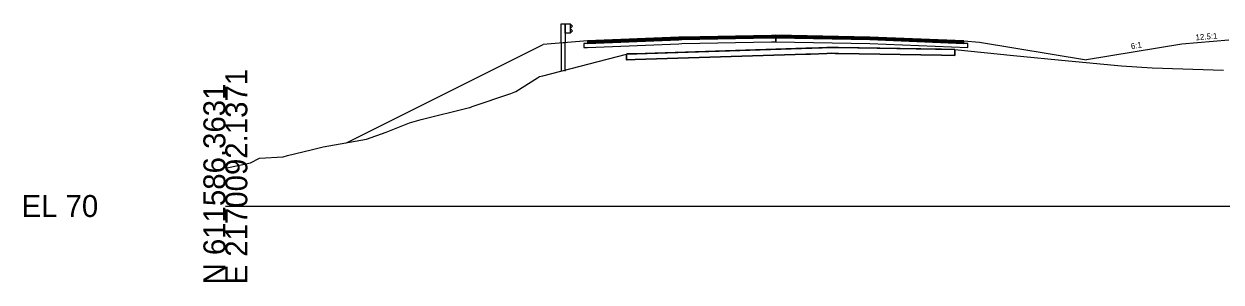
# Model space of a CAD drawing. Extents: x -26 to 1303, y -3010 to 12023.
# Drawn here: x 974.3 to 1127, y 2990.3 to 3023.2 of the extents above; entities that cross this region are included whole.
import ezdxf

# ---------------------------------------------------------------- set-up
doc = ezdxf.new("R2010")
doc.units = 0
for name, color, linetype in [('RD_GPK_XS_Cell', 7, 'Continuous'), ('RD_PD_Final_TrvlWay', 7, 'Continuous'), ('RD_XS_Base', 7, 'Continuous'), ('RD_XS_ExGround', 7, 'Continuous'), ('RD_XS_ExPaveRet', 7, 'Continuous'), ('RD_XS_GR', 7, 'Continuous'), ('RD_XS_Greenside', 7, 'Continuous'), ('RD_XS_Pave', 7, 'Continuous'), ('RD_XS_PaveOvlay_CP', 7, 'Continuous'), ('RD_XS_TieSlope', 7, 'Continuous'), ('RD_XS_TX_ShdSlope', 7, 'Continuous'), ('RD_XS_TX_Slope', 7, 'Continuous')]:
    doc.layers.add(name, color=color, linetype=linetype)

msp = doc.modelspace()

# ---------------------------------------------------------------- linework, layer by layer
at = {"layer": 'RD_GPK_XS_Cell'}
msp.add_line((1000, 3000), (1150, 3000), dxfattribs=at)
at = {"layer": 'RD_PD_Final_TrvlWay'}
msp.add_lwpolyline([(1043.33, 3017.21), (1043.33, 3020.82), (1042.83, 3020.78), (1042.83, 3017.21)], dxfattribs=at)
at = {"layer": 'RD_XS_Base'}
for p, q in [((1046.2, 3020.73), (1045.71, 3020.71)), ((1045.71, 3020.71), (1045.71, 3020.7)), ((1045.71, 3020.7), (1045.71, 3020.21)), ((1046.21, 3020.73), (1046.2, 3020.73)), ((1057.82, 3021.19), (1046.21, 3020.73)), ((1046.21, 3020.23), (1057.82, 3020.69)), ((1058.21, 3021.21), (1057.82, 3021.19)), ((1057.82, 3020.69), (1058.21, 3020.71)), ((1069.67, 3021.44), (1058.21, 3021.21)), ((1058.21, 3020.71), (1069.67, 3020.94)), ((1070.21, 3021.45), (1069.67, 3021.44)), ((1069.67, 3020.94), (1070.21, 3020.95)), ((1070.21, 3021.6), (1070.21, 3021.61)), ((1070.21, 3021.61), (1070.21, 3021.58)), ((1070.21, 3021.45), (1070.21, 3021.61)), ((1070.21, 3021.61), (1070.21, 3021.61)), ((1070.21, 3021.61), (1070.21, 3021.61)), ((1070.21, 3021.61), (1070.21, 3020.95)), ((1070.21, 3021.45), (1070.21, 3021.6)), ((1070.21, 3021.58), (1070.21, 3020.95)), ((1070.21, 3021.43), (1070.21, 3021.45)), ((1070.21, 3020.95), (1070.21, 3021.45)), ((1070.21, 3021.45), (1070.21, 3021.45)), ((1070.21, 3021.45), (1070.21, 3021.45)), ((1070.21, 3021.45), (1070.21, 3021.45)), ((1082.21, 3021.21), (1070.21, 3021.45)), ((1070.21, 3020.95), (1070.21, 3021.43)), ((1070.21, 3020.95), (1070.21, 3020.95)), ((1070.21, 3020.95), (1070.21, 3020.95)), ((1070.21, 3020.95), (1082.21, 3020.71)), ((1094.21, 3020.73), (1082.21, 3021.21)), ((1082.21, 3020.71), (1094.71, 3020.21)), ((1084.21, 3021.13), (1084.21, 3021.13)), ((1084.21, 3020.63), (1084.21, 3020.63)), ((1094.71, 3020.71), (1094.21, 3020.73)), ((1094.21, 3020.73), (1094.21, 3020.73)), ((1094.71, 3020.21), (1094.71, 3020.71)), ((1094.71, 3020.71), (1094.71, 3020.71)), ((1045.71, 3020.21), (1046.2, 3020.23)), ((1046.2, 3020.23), (1046.21, 3020.23))]:
    msp.add_line(p, q, dxfattribs=at)
at = {"layer": 'RD_XS_ExGround'}
msp.add_lwpolyline([(1000, 3004.82), (1003.19, 3005.5), (1004.35, 3006.08), (1007.39, 3006.29), (1007.91, 3006.46), (1010.96, 3007.17), (1011.96, 3007.42), (1012.49, 3007.55), (1018.01, 3008.51), (1020.5, 3009.43), (1023.5, 3010.62), (1024.98, 3011.03), (1031.16, 3012.57), (1031.23, 3012.58), (1031.41, 3012.64), (1031.48, 3012.67), (1036.41, 3014.36), (1037.03, 3014.62), (1039.82, 3016.35), (1040.06, 3016.5), (1040.48, 3016.61), (1051.17, 3019.38), (1072.18, 3020.05), (1076.12, 3020.17), (1077.36, 3020.22), (1078.22, 3020.2), (1093.04, 3019.95), (1100.53, 3019.17), (1107.55, 3018.51), (1114.32, 3017.87), (1118.23, 3017.6), (1127.32, 3017.3)], dxfattribs=at)
at = {"layer": 'RD_XS_ExPaveRet'}
for points in [[(1091.33, 3019.98), (1093.04, 3019.95), (1093.04, 3019.31), (1093.04, 3019.2), (1091.33, 3019.23), (1078.22, 3019.45), (1077.79, 3019.46), (1077.36, 3019.47), (1076.73, 3019.44), (1074.62, 3019.38), (1074.03, 3019.36), (1052.29, 3018.67), (1051.27, 3018.64), (1051.17, 3018.63), (1051.17, 3018.63), (1051.17, 3018.63), (1051.17, 3018.67), (1051.17, 3019.38), (1051.17, 3019.38), (1051.17, 3019.38), (1051.27, 3019.39), (1052.29, 3019.42), (1074.03, 3020.11), (1074.62, 3020.13), (1076.73, 3020.19), (1077.36, 3020.22), (1077.79, 3020.21), (1078.22, 3020.2), (1091.33, 3019.98)], [(1078.22, 3020.2), (1077.79, 3020.21), (1077.36, 3020.22), (1076.73, 3020.19), (1074.62, 3020.13), (1074.03, 3020.11), (1052.29, 3019.42), (1051.27, 3019.39), (1051.17, 3019.38), (1051.17, 3019.38), (1051.17, 3018.67), (1051.17, 3018.63), (1051.17, 3018.63), (1051.27, 3018.64), (1052.29, 3018.67), (1074.03, 3019.36), (1074.62, 3019.38), (1076.73, 3019.44), (1077.36, 3019.47), (1077.79, 3019.46), (1078.22, 3019.45), (1091.33, 3019.23), (1093.04, 3019.2), (1093.04, 3019.31), (1093.04, 3019.95), (1091.33, 3019.98), (1078.22, 3020.2)]]:
    msp.add_lwpolyline(points, dxfattribs=at)
at = {"layer": 'RD_XS_GR'}
for p, q in [((1042.83, 3020.78), (1042.83, 3023.21)), ((1042.83, 3023.21), (1043.08, 3023.21)), ((1043.08, 3023.21), (1043.33, 3023.21)), ((1043.33, 3023.21), (1043.33, 3020.82)), ((1043.33, 3022.04), (1043.33, 3023.21)), ((1043.33, 3023.21), (1043.99, 3023.21)), ((1043.99, 3022.04), (1043.33, 3022.04)), ((1043.99, 3023.21), (1043.99, 3022.04)), ((1044, 3023.21), (1043.99, 3023.21)), ((1043.99, 3023.21), (1043.99, 3023.19)), ((1043.99, 3023.19), (1043.99, 3022.04)), ((1043.99, 3022.63), (1044.26, 3022.91)), ((1044, 3022.62), (1043.99, 3022.63)), ((1043.99, 3022.04), (1044.26, 3022.33)), ((1044.27, 3022.92), (1044, 3023.21)), ((1044.27, 3022.34), (1044, 3022.62)), ((1044.26, 3022.91), (1044.27, 3022.92)), ((1044.26, 3022.33), (1044.27, 3022.34)), ((1043.33, 3020.82), (1042.83, 3020.78))]:
    msp.add_line(p, q, dxfattribs=at)
at = {"layer": 'RD_XS_Greenside'}
for p, q in [((1028.54, 3014.6), (1040.52, 3020.59)), ((1096.21, 3020.89), (1109.83, 3018.62)), ((1122, 3020.65), (1109.83, 3018.62)), ((1015.47, 3008.07), (1028.54, 3014.6))]:
    msp.add_line(p, q, dxfattribs=at)
at = {"layer": 'RD_XS_Pave'}
for p, q in [((1057.82, 3021.51), (1046.21, 3021.05)), ((1057.82, 3021.35), (1046.21, 3020.89)), ((1046.21, 3020.89), (1057.82, 3021.35)), ((1046.21, 3020.73), (1057.82, 3021.19)), ((1046.21, 3021.05), (1046.21, 3021.04)), ((1046.21, 3021.04), (1046.21, 3020.89)), ((1046.21, 3020.89), (1046.21, 3020.89)), ((1046.21, 3020.89), (1046.21, 3020.73)), ((1058.21, 3021.53), (1057.82, 3021.51)), ((1058.21, 3021.37), (1057.82, 3021.35)), ((1057.82, 3021.35), (1058.21, 3021.37)), ((1057.82, 3021.19), (1058.21, 3021.21)), ((1069.67, 3021.76), (1058.21, 3021.53)), ((1069.67, 3021.6), (1058.21, 3021.37)), ((1058.21, 3021.37), (1069.67, 3021.6)), ((1058.21, 3021.21), (1069.67, 3021.44)), ((1070.21, 3021.77), (1069.67, 3021.76)), ((1070.21, 3021.61), (1069.67, 3021.6)), ((1069.67, 3021.6), (1070.21, 3021.61)), ((1069.67, 3021.44), (1070.21, 3021.45)), ((1082.21, 3021.53), (1070.21, 3021.77)), ((1070.21, 3021.77), (1070.21, 3021.77)), ((1070.21, 3021.77), (1070.21, 3021.77)), ((1070.21, 3021.6), (1070.21, 3021.61)), ((1070.21, 3021.61), (1070.21, 3021.6)), ((1070.21, 3021.45), (1070.21, 3021.61)), ((1070.21, 3021.61), (1070.21, 3021.61)), ((1070.21, 3021.61), (1070.21, 3021.61)), ((1070.21, 3021.61), (1070.21, 3021.61)), ((1070.21, 3021.61), (1070.21, 3021.61)), ((1070.21, 3021.61), (1082.21, 3021.37)), ((1082.21, 3021.37), (1070.21, 3021.61)), ((1070.21, 3021.61), (1070.21, 3021.61)), ((1070.21, 3021.61), (1070.21, 3021.61)), ((1070.21, 3021.61), (1070.21, 3021.45)), ((1070.21, 3021.45), (1070.21, 3021.6)), ((1070.21, 3021.6), (1070.21, 3021.45)), ((1070.21, 3021.45), (1070.21, 3021.45)), ((1070.21, 3021.45), (1070.21, 3021.45)), ((1070.21, 3021.45), (1082.21, 3021.21)), ((1094.21, 3021.05), (1082.21, 3021.53)), ((1082.21, 3021.37), (1094.21, 3020.89)), ((1094.21, 3020.89), (1082.21, 3021.37)), ((1082.21, 3021.21), (1094.21, 3020.73)), ((1084.21, 3021.45), (1084.21, 3021.45)), ((1084.21, 3021.29), (1084.21, 3021.29)), ((1084.21, 3021.29), (1084.21, 3021.29)), ((1084.21, 3021.13), (1084.21, 3021.13)), ((1094.21, 3020.89), (1094.21, 3021.05)), ((1094.21, 3021.05), (1094.21, 3021.05)), ((1094.21, 3020.73), (1094.21, 3020.89)), ((1094.21, 3020.89), (1094.21, 3020.89))]:
    msp.add_line(p, q, dxfattribs=at)
at = {"layer": 'RD_XS_PaveOvlay_CP'}
for p, q in [((1046.21, 3021.05), (1058.21, 3021.53)), ((1058.21, 3021.53), (1070.21, 3021.77)), ((1070.21, 3021.77), (1082.21, 3021.53)), ((1082.21, 3021.53), (1094.21, 3021.05))]:
    msp.add_line(p, q, dxfattribs=at)
at = {"layer": 'RD_XS_TieSlope'}
for p, q in [((1046.21, 3021.05), (1040.52, 3020.59)), ((1094.21, 3021.05), (1096.21, 3020.89)), ((1128, 3021.13), (1122, 3020.65))]:
    msp.add_line(p, q, dxfattribs=at)

# ---------------------------------------------------------------- texts
at = {"layer": 'RD_GPK_XS_Cell'}
for s, p in [('E 2170092.1371', (1002.8, 2990)), ('N 611586.3631', (1000, 2990))]:
    msp.add_text(s, height=2.8, rotation=90, dxfattribs=at).set_placement(p)
msp.add_text('EL 70', height=2.8, dxfattribs=at).set_placement((974, 2998.6))
at = {"layer": 'RD_XS_TX_ShdSlope'}
msp.add_text('12.5:1', height=0.75, rotation=4.5739, dxfattribs=at).set_placement((1123.78, 3021.12))
at = {"layer": 'RD_XS_TX_Slope'}
msp.add_text('6:1', height=0.75, rotation=9.4642, dxfattribs=at).set_placement((1115.57, 3019.99))

doc.saveas('drawing.dxf')
